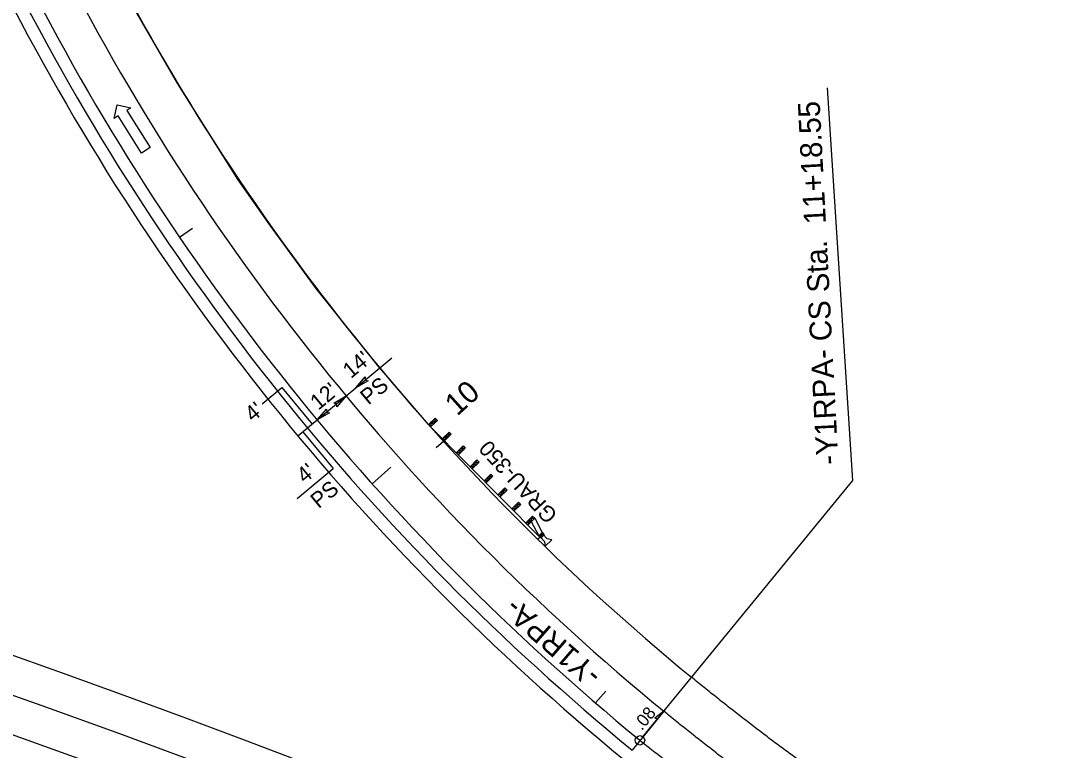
# Model space of a CAD drawing. Extents: x 2389099 to 2405615, y 552200 to 573532.
# Drawn here: x 2396125.1 to 2396460, y 554061.5 to 554294.3 of the extents above; entities that cross this region are included whole.
import ezdxf

# ---------------------------------------------------------------- set-up
doc = ezdxf.new("R2010")
doc.units = 0
for name, color, linetype in [('Old_Level_22', 7, 'Continuous'), ('Prop Cable Guiderail Double Face', 7, 'Continuous'), ('Prop Dimension', 7, 'Continuous'), ('Prop Dimension Text', 7, 'Continuous'), ('Prop DSN Text', 7, 'Continuous'), ('Prop EOT', 7, 'Continuous'), ('Prop GRAU 350 Approach CELL', 7, 'Continuous'), ('Prop Guardrail', 7, 'Continuous'), ('Prop Horizontal Alignment', 7, 'Continuous'), ('Prop Horizontal Alignment Curve and Spiral Data', 7, 'Continuous'), ('Prop Horizontal Alignment Tick Large', 7, 'Continuous'), ('Prop Horizontal Alignment Tick Small', 7, 'Continuous'), ('Prop Lane Arrow Through CELL', 7, 'Continuous'), ('Prop Lane Lines', 7, 'Continuous'), ('Prop SBG', 7, 'Continuous'), ('Prop Super Arrow 1 Lane CELL', 7, 'Continuous'), ('Prop Superelevation Label', 7, 'Continuous')]:
    doc.layers.add(name, color=color, linetype=linetype)

msp = doc.modelspace()

# ---------------------------------------------------------------- linework, layer by layer
at = {"layer": 'Prop Cable Guiderail Double Face'}
msp.add_arc((2394828.31, 550434.92), 3824, 59.69891, 72.33337, dxfattribs=at)
at = {"layer": 'Prop Dimension'}
for p, q in [((2396231.99, 554177.1), (2396243.52, 554186.69)), ((2396202.08, 554172), (2396208.38, 554177.24)), ((2396208.38, 554177.24), (2396218.09, 554165.55)), ((2396228.91, 554174.55), (2396231.99, 554177.1)), ((2396219.68, 554166.88), (2396228.91, 554174.55)), ((2396216.6, 554164.32), (2396219.68, 554166.88)), ((2396213.53, 554161.76), (2396216.6, 554164.32)), ((2396215.07, 554163.04), (2396224.78, 554151.36)), ((2396213.24, 554141.77), (2396224.78, 554151.36))]:
    msp.add_line(p, q, dxfattribs=at)
for points in [[(2396235.94, 554179.38), (2396231.99, 554177.1), (2396234.96, 554180.61), (2396235.02, 554179.63)], [(2396224.95, 554172.27), (2396228.91, 554174.55), (2396225.94, 554171.04), (2396225.87, 554172.02)], [(2396223.64, 554169.16), (2396219.68, 554166.88), (2396222.65, 554170.38), (2396222.72, 554169.4)]]:
    msp.add_lwpolyline(points, close=True, dxfattribs=at)
at = {"layer": 'Prop EOT'}
msp.add_line((2396257.7, 554158.09), (2396259.96, 554160.11), dxfattribs=at)
for centre, radius, start, end in [((2396804.19, 554652.62), 734, 206.69831, 230.69056), ((2394828.31, 550434.92), 3879, 67.475, 106.78848), ((2396804.19, 554652.62), 748, 206.69831, 230.69056), ((2396804.19, 554652.62), 768, 206.69831, 230.69056), ((2396804.19, 554652.62), 764, 206.69831, 230.69056), ((2394828.31, 550434.92), 3867, 59.69891, 109.59769), ((2394828.31, 550434.92), 3843, 59.69891, 123.9393), ((2394828.31, 550434.92), 3839, 59.69891, 123.9393), ((2394828.31, 550434.92), 3801, 59.69891, 123.9393), ((2394828.31, 550434.92), 3797, 59.69891, 123.9393)]:
    msp.add_arc(centre, radius, start, end, dxfattribs=at)
for points in [[(2396501.54, 553974.12), (2396499.24, 553975.54), (2396496.95, 553976.96), (2396494.65, 553978.38), (2396492.36, 553979.8), (2396490.07, 553981.22), (2396487.77, 553982.65), (2396485.49, 553984.07), (2396483.2, 553985.49), (2396480.91, 553986.91), (2396478.63, 553988.33), (2396476.34, 553989.75), (2396474.06, 553991.18), (2396471.78, 553992.6), (2396469.51, 553994.02), (2396467.23, 553995.45), (2396464.96, 553996.87), (2396462.69, 553998.3), (2396460.42, 553999.73), (2396458.15, 554001.16), (2396455.89, 554002.59), (2396453.63, 554004.02), (2396451.37, 554005.46), (2396449.11, 554006.89), (2396446.86, 554008.33), (2396444.61, 554009.77), (2396442.36, 554011.21), (2396440.11, 554012.65), (2396437.87, 554014.1), (2396435.63, 554015.55), (2396433.39, 554017), (2396431.16, 554018.45), (2396428.93, 554019.91), (2396426.7, 554021.37), (2396424.48, 554022.83), (2396422.26, 554024.29), (2396420.04, 554025.76), (2396417.83, 554027.23), (2396415.62, 554028.71), (2396413.41, 554030.18), (2396411.21, 554031.66), (2396409.01, 554033.15), (2396406.82, 554034.63), (2396404.63, 554036.13), (2396402.45, 554037.62), (2396400.26, 554039.12), (2396398.08, 554040.62), (2396395.91, 554042.13), (2396393.74, 554043.64), (2396391.58, 554045.16), (2396389.42, 554046.68), (2396387.27, 554048.2), (2396385.12, 554049.73), (2396382.97, 554051.27), (2396380.83, 554052.81), (2396378.69, 554054.35), (2396376.57, 554055.9), (2396374.44, 554057.45), (2396372.32, 554059.01), (2396370.21, 554060.57), (2396368.1, 554062.14), (2396366, 554063.71), (2396363.9, 554065.29), (2396361.8, 554066.88), (2396359.72, 554068.47), (2396357.64, 554070.07), (2396355.56, 554071.67), (2396353.5, 554073.28), (2396351.43, 554074.89), (2396349.38, 554076.51), (2396347.33, 554078.13), (2396345.28, 554079.77), (2396343.25, 554081.4), (2396341.22, 554083.05), (2396339.16, 554084.73)], [(2396494.17, 553962.21), (2396491.87, 553963.64), (2396489.57, 553965.06), (2396487.28, 553966.48), (2396484.98, 553967.9), (2396482.69, 553969.33), (2396480.39, 553970.75), (2396478.1, 553972.17), (2396475.81, 553973.6), (2396473.52, 553975.02), (2396471.23, 553976.45), (2396468.94, 553977.87), (2396466.65, 553979.3), (2396464.36, 553980.73), (2396462.08, 553982.16), (2396459.8, 553983.59), (2396457.51, 553985.02), (2396455.23, 553986.45), (2396452.96, 553987.89), (2396450.68, 553989.32), (2396448.4, 553990.76), (2396446.13, 553992.2), (2396443.86, 553993.64), (2396441.59, 553995.08), (2396439.32, 553996.53), (2396437.06, 553997.98), (2396434.79, 553999.43), (2396432.53, 554000.88), (2396430.28, 554002.34), (2396428.02, 554003.8), (2396425.77, 554005.26), (2396423.52, 554006.72), (2396421.27, 554008.19), (2396419.02, 554009.66), (2396416.78, 554011.14), (2396414.54, 554012.61), (2396412.3, 554014.09), (2396410.07, 554015.58), (2396407.84, 554017.07), (2396405.61, 554018.56), (2396403.39, 554020.05), (2396401.17, 554021.55), (2396398.95, 554023.06), (2396396.74, 554024.56), (2396394.53, 554026.07), (2396392.32, 554027.59), (2396390.12, 554029.11), (2396387.92, 554030.64), (2396385.73, 554032.17), (2396383.54, 554033.7), (2396381.35, 554035.24), (2396379.17, 554036.78), (2396376.99, 554038.33), (2396374.81, 554039.89), (2396372.64, 554041.45), (2396370.48, 554043.01), (2396368.32, 554044.58), (2396366.16, 554046.16), (2396364.01, 554047.74), (2396361.87, 554049.33), (2396359.73, 554050.92), (2396357.59, 554052.52), (2396355.46, 554054.12), (2396353.33, 554055.73), (2396351.21, 554057.35), (2396349.1, 554058.97), (2396346.99, 554060.6), (2396344.89, 554062.24), (2396342.79, 554063.88), (2396340.7, 554065.53), (2396338.61, 554067.18), (2396336.53, 554068.84), (2396334.46, 554070.51), (2396332.39, 554072.18), (2396330.31, 554073.88)]]:
    msp.add_spline(points, degree=3, dxfattribs=at)
at = {"layer": 'Prop GRAU 350 Approach CELL'}
for p, q in [((2396255.2, 554165.39), (2396257.38, 554167.46)), ((2396255.89, 554164.67), (2396258.07, 554166.73)), ((2396255.89, 554164.67), (2396256.29, 554166.42)), ((2396256.29, 554166.42), (2396258.07, 554166.73)), ((2396256.29, 554166.42), (2396256.98, 554165.7)), ((2396257.38, 554167.46), (2396256.98, 554165.7)), ((2396258.07, 554166.73), (2396257.38, 554167.46)), ((2396256.98, 554165.7), (2396255.2, 554165.39)), ((2396255.2, 554165.39), (2396255.89, 554164.67)), ((2396255.55, 554165.03), (2396290.74, 554129.5)), ((2396259.63, 554160.91), (2396261.76, 554163.02)), ((2396261.4, 554161.25), (2396261.76, 554163.02)), ((2396261.76, 554163.02), (2396262.47, 554162.31)), ((2396261.4, 554161.25), (2396259.63, 554160.91)), ((2396259.63, 554160.91), (2396260.33, 554160.2)), ((2396260.33, 554160.2), (2396262.47, 554162.31)), ((2396260.7, 554161.96), (2396260.33, 554160.2)), ((2396260.33, 554160.2), (2396261.4, 554161.25)), ((2396262.47, 554162.31), (2396260.7, 554161.96)), ((2396260.7, 554161.96), (2396261.4, 554161.25)), ((2396264.06, 554156.43), (2396266.23, 554158.58)), ((2396264.06, 554156.43), (2396265.85, 554156.79)), ((2396264.77, 554155.72), (2396266.94, 554157.87)), ((2396265.15, 554157.5), (2396264.77, 554155.72)), ((2396266.94, 554157.87), (2396265.15, 554157.5)), ((2396265.15, 554157.5), (2396265.85, 554156.79)), ((2396265.85, 554156.79), (2396266.23, 554158.58)), ((2396266.23, 554158.58), (2396266.94, 554157.87)), ((2396268.5, 554151.95), (2396270.66, 554154.1)), ((2396269.2, 554151.24), (2396271.37, 554153.39)), ((2396269.58, 554153.02), (2396269.2, 554151.24)), ((2396271.37, 554153.39), (2396269.58, 554153.02)), ((2396269.58, 554153.02), (2396270.29, 554152.31)), ((2396270.29, 554152.31), (2396270.66, 554154.1)), ((2396270.66, 554154.1), (2396271.37, 554153.39)), ((2396268.5, 554151.95), (2396270.29, 554152.31)), ((2396272.93, 554147.48), (2396275.09, 554149.61)), ((2396274.72, 554147.83), (2396275.09, 554149.61)), ((2396275.09, 554149.61), (2396275.79, 554148.9)), ((2396272.93, 554147.48), (2396274.72, 554147.83)), ((2396272.93, 554147.48), (2396273.64, 554146.76)), ((2396273.64, 554146.76), (2396275.79, 554148.9)), ((2396274.01, 554148.54), (2396273.64, 554146.76)), ((2396275.79, 554148.9), (2396274.01, 554148.54)), ((2396274.01, 554148.54), (2396274.72, 554147.83)), ((2396277.37, 554143), (2396279.6, 554145.21)), ((2396277.37, 554143), (2396279.19, 554143.39)), ((2396278.07, 554142.29), (2396280.3, 554144.5)), ((2396278.48, 554144.1), (2396278.07, 554142.29)), ((2396280.3, 554144.5), (2396278.48, 554144.1)), ((2396278.48, 554144.1), (2396279.19, 554143.39)), ((2396279.19, 554143.39), (2396279.6, 554145.21)), ((2396279.6, 554145.21), (2396280.3, 554144.5)), ((2396281.8, 554138.52), (2396283.93, 554140.63)), ((2396282.51, 554137.81), (2396284.64, 554139.92)), ((2396282.87, 554139.58), (2396282.51, 554137.81)), ((2396284.64, 554139.92), (2396282.87, 554139.58)), ((2396282.87, 554139.58), (2396283.57, 554138.87)), ((2396283.57, 554138.87), (2396283.93, 554140.63)), ((2396283.93, 554140.63), (2396284.64, 554139.92)), ((2396281.8, 554138.52), (2396283.57, 554138.87)), ((2396286.24, 554134.04), (2396288.41, 554136.2)), ((2396288.03, 554134.41), (2396288.41, 554136.2)), ((2396288.41, 554136.2), (2396289.12, 554135.49)), ((2396286.24, 554134.04), (2396288.03, 554134.41)), ((2396286.94, 554133.33), (2396289.12, 554135.49)), ((2396287.33, 554135.12), (2396286.94, 554133.33)), ((2396289.12, 554135.49), (2396287.33, 554135.12)), ((2396287.33, 554135.12), (2396288.03, 554134.41)), ((2396288.03, 554134.41), (2396290.39, 554129.85)), ((2396289.12, 554135.49), (2396291.46, 554130.91)), ((2396290.39, 554129.85), (2396291.46, 554130.91)), ((2396292.16, 554130.2), (2396290.39, 554129.85)), ((2396291.26, 554129.95), (2396290.82, 554129.53)), ((2396290.82, 554129.53), (2396292.23, 554128.05)), ((2396291.09, 554129.14), (2396291.46, 554130.91)), ((2396291.09, 554129.14), (2396292.16, 554130.2)), ((2396291.7, 554130.37), (2396291.26, 554129.95)), ((2396291.46, 554130.91), (2396291.81, 554130.55)), ((2396291.46, 554130.91), (2396292.16, 554130.2)), ((2396293.11, 554128.89), (2396291.7, 554130.37)), ((2396292.23, 554128.05), (2396292.42, 554126.6)), ((2396292.42, 554126.6), (2396294.55, 554128.63)), ((2396294.55, 554128.63), (2396293.11, 554128.89))]:
    msp.add_line(p, q, dxfattribs=at)
at = {"layer": 'Prop Guardrail'}
for p, q in [((2396175.2, 554274.21), (2396161.06, 554298.65)), ((2396194.48, 554243.6), (2396175.2, 554274.21)), ((2396204.79, 554228.87), (2396194.48, 554243.6)), ((2396219.38, 554208.83), (2396204.79, 554228.87)), ((2396238.98, 554184.35), (2396219.38, 554208.83)), ((2396255.2, 554165.39), (2396238.98, 554184.35)), ((2396290.04, 554128.78), (2396290.74, 554129.5))]:
    msp.add_line(p, q, dxfattribs=at)
at = {"layer": 'Prop Horizontal Alignment'}
for centre, radius, start, end in [((2396804.19, 554652.62), 760, 206.69831, 230.69056), ((2394828.31, 550434.92), 3820, 59.69891, 123.9393)]:
    msp.add_arc(centre, radius, start, end, dxfattribs=at)
msp.add_spline([(2396487.85, 553952.01), (2396485.55, 553953.43), (2396483.25, 553954.86), (2396480.96, 553956.28), (2396478.66, 553957.7), (2396476.36, 553959.13), (2396474.07, 553960.55), (2396471.77, 553961.98), (2396469.47, 553963.4), (2396467.18, 553964.83), (2396464.88, 553966.26), (2396462.59, 553967.69), (2396460.3, 553969.12), (2396458, 553970.55), (2396455.71, 553971.98), (2396453.42, 553973.42), (2396451.13, 553974.85), (2396448.85, 553976.29), (2396446.56, 553977.73), (2396444.27, 553979.17), (2396441.99, 553980.62), (2396439.7, 553982.06), (2396437.42, 553983.51), (2396435.14, 553984.96), (2396432.86, 553986.42), (2396430.59, 553987.87), (2396428.31, 553989.33), (2396426.04, 553990.79), (2396423.77, 553992.26), (2396421.5, 553993.73), (2396419.23, 553995.2), (2396416.96, 553996.67), (2396414.7, 553998.15), (2396412.44, 553999.63), (2396410.18, 554001.11), (2396407.93, 554002.6), (2396405.67, 554004.09), (2396403.42, 554005.59), (2396401.17, 554007.09), (2396398.93, 554008.59), (2396396.68, 554010.1), (2396394.44, 554011.61), (2396392.21, 554013.13), (2396389.97, 554014.65), (2396387.74, 554016.18), (2396385.52, 554017.71), (2396383.29, 554019.24), (2396381.07, 554020.78), (2396378.85, 554022.33), (2396376.64, 554023.88), (2396374.43, 554025.44), (2396372.22, 554027), (2396370.02, 554028.56), (2396367.82, 554030.14), (2396365.63, 554031.71), (2396363.44, 554033.3), (2396361.25, 554034.89), (2396359.07, 554036.48), (2396356.89, 554038.08), (2396354.72, 554039.69), (2396352.55, 554041.3), (2396350.39, 554042.92), (2396348.23, 554044.55), (2396346.07, 554046.18), (2396343.92, 554047.82), (2396341.78, 554049.46), (2396339.64, 554051.11), (2396337.51, 554052.77), (2396335.38, 554054.44), (2396333.25, 554056.11), (2396331.14, 554057.79), (2396329.02, 554059.48), (2396326.92, 554061.17), (2396324.82, 554062.87), (2396322.72, 554064.58)], degree=3, dxfattribs=at)
at = {"layer": 'Prop Horizontal Alignment Curve and Spiral Data'}
for p, q in [((2396390.62, 554147.5), (2396382.62, 554272.89)), ((2396323.68, 554065.74), (2396390.62, 554147.5))]:
    msp.add_line(p, q, dxfattribs=at)
msp.add_circle((2396322.72, 554064.58), 1.5, dxfattribs=at)
at = {"layer": 'Prop Horizontal Alignment Tick Large'}
msp.add_line((2396237.22, 554146.52), (2396243.19, 554151.84), dxfattribs=at)
at = {"layer": 'Prop Horizontal Alignment Tick Small'}
for p, q in [((2396175.72, 554225.28), (2396179.85, 554228.09)), ((2396308.52, 554076.51), (2396311.78, 554080.3))]:
    msp.add_line(p, q, dxfattribs=at)
at = {"layer": 'Prop Lane Arrow Through CELL'}
for p, q in [((2396154.88, 554263.18), (2396155.83, 554267.49)), ((2396155.83, 554267.49), (2396160.22, 554266.53)), ((2396160.22, 554266.53), (2396158.95, 554265.73)), ((2396156.15, 554263.98), (2396154.88, 554263.18)), ((2396163.6, 554252.12), (2396156.15, 554263.98)), ((2396158.95, 554265.73), (2396166.39, 554253.87)), ((2396166.39, 554253.87), (2396163.6, 554252.12))]:
    msp.add_line(p, q, dxfattribs=at)
at = {"layer": 'Prop Lane Lines'}
for radius, start, end in [(3855, 59.69891, 123.9393), (3785, 59.69891, 123.9393), (3773, 68.81433, 89.07696), (3773, 59.69891, 88.86914)]:
    msp.add_arc((2394828.31, 550434.92), radius, start, end, dxfattribs=at)
at = {"layer": 'Prop SBG'}
msp.add_arc((2396804.19, 554652.62), 734, 206.69831, 222.14362, dxfattribs=at)
at = {"layer": 'Prop Super Arrow 1 Lane CELL'}
msp.add_line((2396330.33, 554073.87), (2396320.19, 554061.49), dxfattribs=at)
msp.add_lwpolyline([(2396330.33, 554073.87), (2396327.49, 554071.66), (2396328.46, 554071.58)], close=True, dxfattribs=at)

# ---------------------------------------------------------------- texts
at = {"layer": 'Old_Level_22'}
msp.add_text('-Y1RPA-', height=7, rotation=138.9891, dxfattribs=at).set_placement((2396310.97, 554086.25))
at = {"layer": 'Prop Dimension Text'}
for s, rotation, p in [("14'", 39.7271, (2396230.44, 554179.9)), ('PS', 39.7271, (2396236.02, 554171.48)), ("12'", 39.7275, (2396220.06, 554169.8)), ("4'", 39.7271, (2396199.15, 554166.02)), ("4'", 39.7271, (2396215.72, 554146.43)), ('PS', 39.7271, (2396220.14, 554138.4))]:
    msp.add_text(s, height=5, rotation=rotation, dxfattribs=at).set_placement(p)
at = {"layer": 'Prop DSN Text'}
msp.add_text('GRAU-350', height=5, rotation=132.5511, dxfattribs=at).set_placement((2396296.7, 554136.71))
at = {"layer": 'Prop Horizontal Alignment Curve and Spiral Data'}
for s, rotation, p in [('-Y1RPA- CS Sta.  11+18.55', 92.9768, (2396386.1, 554152.73)), ('10', 41.7533, (2396264.34, 554167.93))]:
    msp.add_text(s, height=7, rotation=rotation, dxfattribs=at).set_placement(p)
at = {"layer": 'Prop Superelevation Label'}
msp.add_text('.08', height=4, rotation=50.6907, dxfattribs=at).set_placement((2396323.34, 554067.47))

doc.saveas('drawing.dxf')
